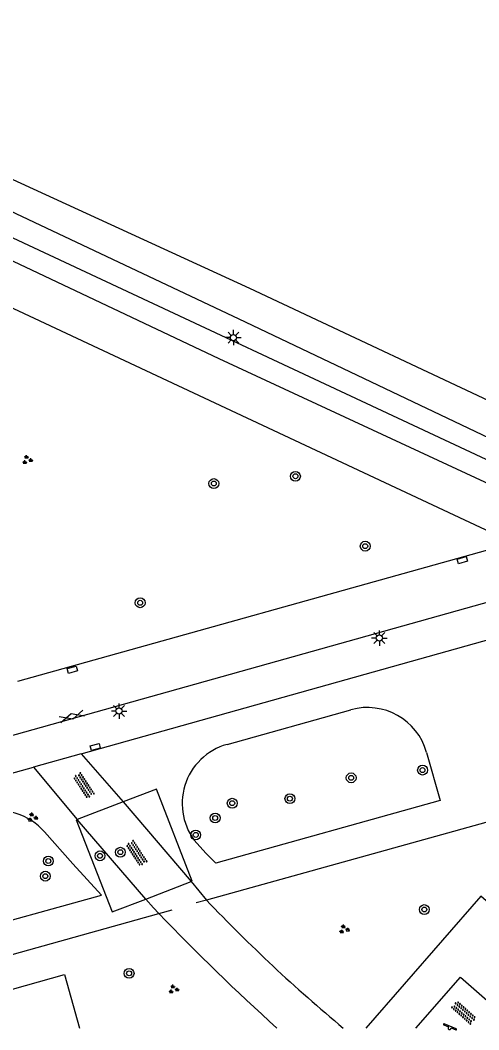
# Model space of a CAD drawing. Extents: x 124000 to 128010, y 398999 to 403000.
# Drawn here: x 127910.4 to 127947.8, y 398999.9 to 399082 of the extents above; entities that cross this region are included whole.
import ezdxf

# ---------------------------------------------------------------- set-up
doc = ezdxf.new("R2010")
doc.units = 0
for name, color, linetype in [('gg-afsc-hekwerk', 7, 'Continuous'), ('gg-knt-verharding', 7, 'Continuous'), ('gg-knt-verharding nz', 7, 'Continuous'), ('gg-kntw-greppel-droge sloot', 7, 'Continuous'), ('gt-grn-groengrens', 7, 'Continuous'), ('gt-symb-boom', 7, 'Continuous'), ('gt-symb-gesloten verharding', 7, 'Continuous'), ('gt-symb-groenvak', 7, 'Continuous'), ('gt-symb-kolk center center', 7, 'Continuous'), ('gt-symb-lichtmast', 7, 'Continuous'), ('gt-symb-overige verharding', 7, 'Continuous'), ('gt-symb-speelvoorziening', 7, 'Continuous')]:
    doc.layers.add(name, color=color, linetype=linetype)

# ---------------------------------------------------------------- blocks, each defined once
blk = doc.blocks.new('gt0-BOOM')
at = {"layer": 'gt-symb-boom'}
for radius in [0.4, 0.2]:
    blk.add_circle((0, 0), radius, dxfattribs=at)
blk = doc.blocks.new('gt0-OVH')
at = {"layer": 'gt-symb-overige verharding'}
for points in [[(-0.972, 0.298), (-0.967, 0.308), (-0.965, 0.319), (-0.966, 0.33), (-0.971, 0.34), (-0.978, 0.348), (-0.988, 0.353), (-0.999, 0.355), (-1.01, 0.354), (-1.02, 0.349), (-1.028, 0.342), (-1.033, 0.332), (-1.035, 0.321), (-1.034, 0.31), (-1.029, 0.3), (-1.022, 0.292), (-1.012, 0.287), (-1.001, 0.285), (-0.99, 0.286), (-0.98, 0.291)], [(-0.872, 0.106), (-0.867, 0.116), (-0.865, 0.126), (-0.866, 0.137), (-0.871, 0.147), (-0.878, 0.156), (-0.888, 0.161), (-0.899, 0.163), (-0.91, 0.162), (-0.92, 0.157), (-0.928, 0.15), (-0.933, 0.14), (-0.935, 0.129), (-0.934, 0.118), (-0.929, 0.108), (-0.922, 0.1), (-0.912, 0.095), (-0.901, 0.092), (-0.89, 0.094), (-0.88, 0.098)], [(-0.772, 0.298), (-0.767, 0.308), (-0.765, 0.319), (-0.766, 0.33), (-0.771, 0.34), (-0.778, 0.348), (-0.788, 0.353), (-0.799, 0.355), (-0.81, 0.354), (-0.82, 0.349), (-0.828, 0.342), (-0.833, 0.332), (-0.835, 0.321), (-0.834, 0.31), (-0.829, 0.3), (-0.822, 0.292), (-0.812, 0.287), (-0.801, 0.285), (-0.79, 0.286), (-0.78, 0.291)], [(-0.672, 0.106), (-0.667, 0.116), (-0.665, 0.126), (-0.666, 0.137), (-0.671, 0.147), (-0.678, 0.156), (-0.688, 0.161), (-0.699, 0.163), (-0.71, 0.162), (-0.72, 0.157), (-0.728, 0.15), (-0.733, 0.14), (-0.735, 0.129), (-0.734, 0.118), (-0.729, 0.108), (-0.722, 0.1), (-0.712, 0.095), (-0.701, 0.092), (-0.69, 0.094), (-0.68, 0.098)], [(-0.572, 0.298), (-0.567, 0.308), (-0.565, 0.319), (-0.566, 0.33), (-0.571, 0.34), (-0.578, 0.348), (-0.588, 0.353), (-0.599, 0.355), (-0.61, 0.354), (-0.62, 0.349), (-0.628, 0.342), (-0.633, 0.332), (-0.635, 0.321), (-0.634, 0.31), (-0.629, 0.3), (-0.622, 0.292), (-0.612, 0.287), (-0.601, 0.285), (-0.59, 0.286), (-0.58, 0.291)], [(-0.472, 0.106), (-0.467, 0.116), (-0.465, 0.126), (-0.466, 0.137), (-0.471, 0.147), (-0.478, 0.156), (-0.488, 0.161), (-0.499, 0.163), (-0.51, 0.162), (-0.52, 0.157), (-0.528, 0.15), (-0.533, 0.14), (-0.535, 0.129), (-0.534, 0.118), (-0.529, 0.108), (-0.522, 0.1), (-0.512, 0.095), (-0.501, 0.092), (-0.49, 0.094), (-0.48, 0.098)], [(-0.372, 0.298), (-0.367, 0.308), (-0.365, 0.319), (-0.366, 0.33), (-0.371, 0.34), (-0.378, 0.348), (-0.388, 0.353), (-0.399, 0.355), (-0.41, 0.354), (-0.42, 0.349), (-0.428, 0.342), (-0.433, 0.332), (-0.435, 0.321), (-0.434, 0.31), (-0.429, 0.3), (-0.422, 0.292), (-0.412, 0.287), (-0.401, 0.285), (-0.39, 0.286), (-0.38, 0.291)], [(-0.272, 0.106), (-0.267, 0.116), (-0.265, 0.126), (-0.266, 0.137), (-0.271, 0.147), (-0.278, 0.156), (-0.288, 0.161), (-0.299, 0.163), (-0.31, 0.162), (-0.32, 0.157), (-0.328, 0.15), (-0.333, 0.14), (-0.335, 0.129), (-0.334, 0.118), (-0.329, 0.108), (-0.322, 0.1), (-0.312, 0.095), (-0.301, 0.092), (-0.29, 0.094), (-0.28, 0.098)], [(-0.172, 0.298), (-0.167, 0.308), (-0.165, 0.319), (-0.166, 0.33), (-0.171, 0.34), (-0.178, 0.348), (-0.188, 0.353), (-0.199, 0.355), (-0.21, 0.354), (-0.22, 0.349), (-0.228, 0.342), (-0.233, 0.332), (-0.235, 0.321), (-0.234, 0.31), (-0.229, 0.3), (-0.222, 0.292), (-0.212, 0.287), (-0.201, 0.285), (-0.19, 0.286), (-0.18, 0.291)], [(-0.072, 0.106), (-0.067, 0.116), (-0.065, 0.126), (-0.066, 0.137), (-0.071, 0.147), (-0.078, 0.156), (-0.088, 0.161), (-0.099, 0.163), (-0.11, 0.162), (-0.12, 0.157), (-0.128, 0.15), (-0.133, 0.14), (-0.135, 0.129), (-0.134, 0.118), (-0.129, 0.108), (-0.122, 0.1), (-0.112, 0.095), (-0.101, 0.092), (-0.09, 0.094), (-0.08, 0.098)], [(0.028, 0.298), (0.033, 0.308), (0.035, 0.319), (0.034, 0.33), (0.029, 0.34), (0.022, 0.348), (0.012, 0.353), (0.001, 0.355), (-0.01, 0.354), (-0.02, 0.349), (-0.028, 0.342), (-0.033, 0.332), (-0.035, 0.321), (-0.034, 0.31), (-0.029, 0.3), (-0.022, 0.292), (-0.012, 0.287), (-0.001, 0.285), (0.01, 0.286), (0.02, 0.291)], [(0.128, 0.106), (0.133, 0.116), (0.135, 0.126), (0.134, 0.137), (0.129, 0.147), (0.122, 0.156), (0.112, 0.161), (0.101, 0.163), (0.09, 0.162), (0.08, 0.157), (0.072, 0.15), (0.067, 0.14), (0.065, 0.129), (0.066, 0.118), (0.071, 0.108), (0.078, 0.1), (0.088, 0.095), (0.099, 0.092), (0.11, 0.094), (0.12, 0.098)], [(0.228, 0.298), (0.233, 0.308), (0.235, 0.319), (0.234, 0.33), (0.229, 0.34), (0.222, 0.348), (0.212, 0.353), (0.201, 0.355), (0.19, 0.354), (0.18, 0.349), (0.172, 0.342), (0.167, 0.332), (0.165, 0.321), (0.166, 0.31), (0.171, 0.3), (0.178, 0.292), (0.188, 0.287), (0.199, 0.285), (0.21, 0.286), (0.22, 0.291)], [(0.328, 0.106), (0.333, 0.116), (0.335, 0.126), (0.334, 0.137), (0.329, 0.147), (0.322, 0.156), (0.312, 0.161), (0.301, 0.163), (0.29, 0.162), (0.28, 0.157), (0.272, 0.15), (0.267, 0.14), (0.265, 0.129), (0.266, 0.118), (0.271, 0.108), (0.278, 0.1), (0.288, 0.095), (0.299, 0.092), (0.31, 0.094), (0.32, 0.098)], [(0.428, 0.298), (0.433, 0.308), (0.435, 0.319), (0.434, 0.33), (0.429, 0.34), (0.422, 0.348), (0.412, 0.353), (0.401, 0.355), (0.39, 0.354), (0.38, 0.349), (0.372, 0.342), (0.367, 0.332), (0.365, 0.321), (0.366, 0.31), (0.371, 0.3), (0.378, 0.292), (0.388, 0.287), (0.399, 0.285), (0.41, 0.286), (0.42, 0.291)], [(0.528, 0.106), (0.533, 0.116), (0.535, 0.126), (0.534, 0.137), (0.529, 0.147), (0.522, 0.156), (0.512, 0.161), (0.501, 0.163), (0.49, 0.162), (0.48, 0.157), (0.472, 0.15), (0.467, 0.14), (0.465, 0.129), (0.466, 0.118), (0.471, 0.108), (0.478, 0.1), (0.488, 0.095), (0.499, 0.092), (0.51, 0.094), (0.52, 0.098)], [(0.628, 0.298), (0.633, 0.308), (0.635, 0.319), (0.634, 0.33), (0.629, 0.34), (0.622, 0.348), (0.612, 0.353), (0.601, 0.355), (0.59, 0.354), (0.58, 0.349), (0.572, 0.342), (0.567, 0.332), (0.565, 0.321), (0.566, 0.31), (0.571, 0.3), (0.578, 0.292), (0.588, 0.287), (0.599, 0.285), (0.61, 0.286), (0.62, 0.291)], [(0.728, 0.106), (0.733, 0.116), (0.735, 0.126), (0.734, 0.137), (0.729, 0.147), (0.722, 0.156), (0.712, 0.161), (0.701, 0.163), (0.69, 0.162), (0.68, 0.157), (0.672, 0.15), (0.667, 0.14), (0.665, 0.129), (0.666, 0.118), (0.671, 0.108), (0.678, 0.1), (0.688, 0.095), (0.699, 0.092), (0.71, 0.094), (0.72, 0.098)], [(0.828, 0.298), (0.833, 0.308), (0.835, 0.319), (0.834, 0.33), (0.829, 0.34), (0.822, 0.348), (0.812, 0.353), (0.801, 0.355), (0.79, 0.354), (0.78, 0.349), (0.772, 0.342), (0.767, 0.332), (0.765, 0.321), (0.766, 0.31), (0.771, 0.3), (0.778, 0.292), (0.788, 0.287), (0.799, 0.285), (0.81, 0.286), (0.82, 0.291)], [(0.928, 0.106), (0.933, 0.116), (0.935, 0.126), (0.934, 0.137), (0.929, 0.147), (0.922, 0.156), (0.912, 0.161), (0.901, 0.163), (0.89, 0.162), (0.88, 0.157), (0.872, 0.15), (0.867, 0.14), (0.865, 0.129), (0.866, 0.118), (0.871, 0.108), (0.878, 0.1), (0.888, 0.095), (0.899, 0.092), (0.91, 0.094), (0.92, 0.098)], [(1.028, 0.298), (1.033, 0.308), (1.035, 0.319), (1.034, 0.33), (1.029, 0.34), (1.022, 0.348), (1.012, 0.353), (1.001, 0.355), (0.99, 0.354), (0.98, 0.349), (0.972, 0.342), (0.967, 0.332), (0.965, 0.321), (0.966, 0.31), (0.971, 0.3), (0.978, 0.292), (0.988, 0.287), (0.999, 0.285), (1.01, 0.286), (1.02, 0.291)], [(-0.972, -0.142), (-0.967, -0.132), (-0.965, -0.121), (-0.966, -0.11), (-0.971, -0.1), (-0.978, -0.092), (-0.988, -0.087), (-0.999, -0.085), (-1.01, -0.086), (-1.02, -0.091), (-1.028, -0.098), (-1.033, -0.108), (-1.035, -0.119), (-1.034, -0.13), (-1.029, -0.14), (-1.022, -0.148), (-1.012, -0.153), (-1.001, -0.155), (-0.99, -0.154), (-0.98, -0.149)], [(-0.872, -0.334), (-0.867, -0.324), (-0.865, -0.314), (-0.866, -0.303), (-0.871, -0.293), (-0.878, -0.284), (-0.888, -0.279), (-0.899, -0.277), (-0.91, -0.278), (-0.92, -0.283), (-0.928, -0.29), (-0.933, -0.3), (-0.935, -0.311), (-0.934, -0.322), (-0.929, -0.332), (-0.922, -0.34), (-0.912, -0.345), (-0.901, -0.348), (-0.89, -0.346), (-0.88, -0.342)], [(-0.772, -0.142), (-0.767, -0.132), (-0.765, -0.121), (-0.766, -0.11), (-0.771, -0.1), (-0.778, -0.092), (-0.788, -0.087), (-0.799, -0.085), (-0.81, -0.086), (-0.82, -0.091), (-0.828, -0.098), (-0.833, -0.108), (-0.835, -0.119), (-0.834, -0.13), (-0.829, -0.14), (-0.822, -0.148), (-0.812, -0.153), (-0.801, -0.155), (-0.79, -0.154), (-0.78, -0.149)], [(-0.672, -0.334), (-0.667, -0.324), (-0.665, -0.314), (-0.666, -0.303), (-0.671, -0.293), (-0.678, -0.284), (-0.688, -0.279), (-0.699, -0.277), (-0.71, -0.278), (-0.72, -0.283), (-0.728, -0.29), (-0.733, -0.3), (-0.735, -0.311), (-0.734, -0.322), (-0.729, -0.332), (-0.722, -0.34), (-0.712, -0.345), (-0.701, -0.348), (-0.69, -0.346), (-0.68, -0.342)], [(-0.572, -0.142), (-0.567, -0.132), (-0.565, -0.121), (-0.566, -0.11), (-0.571, -0.1), (-0.578, -0.092), (-0.588, -0.087), (-0.599, -0.085), (-0.61, -0.086), (-0.62, -0.091), (-0.628, -0.098), (-0.633, -0.108), (-0.635, -0.119), (-0.634, -0.13), (-0.629, -0.14), (-0.622, -0.148), (-0.612, -0.153), (-0.601, -0.155), (-0.59, -0.154), (-0.58, -0.149)], [(-0.472, -0.334), (-0.467, -0.324), (-0.465, -0.314), (-0.466, -0.303), (-0.471, -0.293), (-0.478, -0.284), (-0.488, -0.279), (-0.499, -0.277), (-0.51, -0.278), (-0.52, -0.283), (-0.528, -0.29), (-0.533, -0.3), (-0.535, -0.311), (-0.534, -0.322), (-0.529, -0.332), (-0.522, -0.34), (-0.512, -0.345), (-0.501, -0.348), (-0.49, -0.346), (-0.48, -0.342)], [(-0.372, -0.142), (-0.367, -0.132), (-0.365, -0.121), (-0.366, -0.11), (-0.371, -0.1), (-0.378, -0.092), (-0.388, -0.087), (-0.399, -0.085), (-0.41, -0.086), (-0.42, -0.091), (-0.428, -0.098), (-0.433, -0.108), (-0.435, -0.119), (-0.434, -0.13), (-0.429, -0.14), (-0.422, -0.148), (-0.412, -0.153), (-0.401, -0.155), (-0.39, -0.154), (-0.38, -0.149)], [(-0.272, -0.334), (-0.267, -0.324), (-0.265, -0.314), (-0.266, -0.303), (-0.271, -0.293), (-0.278, -0.284), (-0.288, -0.279), (-0.299, -0.277), (-0.31, -0.278), (-0.32, -0.283), (-0.328, -0.29), (-0.333, -0.3), (-0.335, -0.311), (-0.334, -0.322), (-0.329, -0.332), (-0.322, -0.34), (-0.312, -0.345), (-0.301, -0.348), (-0.29, -0.346), (-0.28, -0.342)], [(-0.172, -0.142), (-0.167, -0.132), (-0.165, -0.121), (-0.166, -0.11), (-0.171, -0.1), (-0.178, -0.092), (-0.188, -0.087), (-0.199, -0.085), (-0.21, -0.086), (-0.22, -0.091), (-0.228, -0.098), (-0.233, -0.108), (-0.235, -0.119), (-0.234, -0.13), (-0.229, -0.14), (-0.222, -0.148), (-0.212, -0.153), (-0.201, -0.155), (-0.19, -0.154), (-0.18, -0.149)], [(-0.072, -0.334), (-0.067, -0.324), (-0.065, -0.314), (-0.066, -0.303), (-0.071, -0.293), (-0.078, -0.284), (-0.088, -0.279), (-0.099, -0.277), (-0.11, -0.278), (-0.12, -0.283), (-0.128, -0.29), (-0.133, -0.3), (-0.135, -0.311), (-0.134, -0.322), (-0.129, -0.332), (-0.122, -0.34), (-0.112, -0.345), (-0.101, -0.348), (-0.09, -0.346), (-0.08, -0.342)], [(0.028, -0.142), (0.033, -0.132), (0.035, -0.121), (0.034, -0.11), (0.029, -0.1), (0.022, -0.092), (0.012, -0.087), (0.001, -0.085), (-0.01, -0.086), (-0.02, -0.091), (-0.028, -0.098), (-0.033, -0.108), (-0.035, -0.119), (-0.034, -0.13), (-0.029, -0.14), (-0.022, -0.148), (-0.012, -0.153), (-0.001, -0.155), (0.01, -0.154), (0.02, -0.149)], [(0.128, -0.334), (0.133, -0.324), (0.135, -0.314), (0.134, -0.303), (0.129, -0.293), (0.122, -0.284), (0.112, -0.279), (0.101, -0.277), (0.09, -0.278), (0.08, -0.283), (0.072, -0.29), (0.067, -0.3), (0.065, -0.311), (0.066, -0.322), (0.071, -0.332), (0.078, -0.34), (0.088, -0.345), (0.099, -0.348), (0.11, -0.346), (0.12, -0.342)], [(0.228, -0.142), (0.233, -0.132), (0.235, -0.121), (0.234, -0.11), (0.229, -0.1), (0.222, -0.092), (0.212, -0.087), (0.201, -0.085), (0.19, -0.086), (0.18, -0.091), (0.172, -0.098), (0.167, -0.108), (0.165, -0.119), (0.166, -0.13), (0.171, -0.14), (0.178, -0.148), (0.188, -0.153), (0.199, -0.155), (0.21, -0.154), (0.22, -0.149)], [(0.328, -0.334), (0.333, -0.324), (0.335, -0.314), (0.334, -0.303), (0.329, -0.293), (0.322, -0.284), (0.312, -0.279), (0.301, -0.277), (0.29, -0.278), (0.28, -0.283), (0.272, -0.29), (0.267, -0.3), (0.265, -0.311), (0.266, -0.322), (0.271, -0.332), (0.278, -0.34), (0.288, -0.345), (0.299, -0.348), (0.31, -0.346), (0.32, -0.342)], [(0.428, -0.142), (0.433, -0.132), (0.435, -0.121), (0.434, -0.11), (0.429, -0.1), (0.422, -0.092), (0.412, -0.087), (0.401, -0.085), (0.39, -0.086), (0.38, -0.091), (0.372, -0.098), (0.367, -0.108), (0.365, -0.119), (0.366, -0.13), (0.371, -0.14), (0.378, -0.148), (0.388, -0.153), (0.399, -0.155), (0.41, -0.154), (0.42, -0.149)], [(0.528, -0.334), (0.533, -0.324), (0.535, -0.314), (0.534, -0.303), (0.529, -0.293), (0.522, -0.284), (0.512, -0.279), (0.501, -0.277), (0.49, -0.278), (0.48, -0.283), (0.472, -0.29), (0.467, -0.3), (0.465, -0.311), (0.466, -0.322), (0.471, -0.332), (0.478, -0.34), (0.488, -0.345), (0.499, -0.348), (0.51, -0.346), (0.52, -0.342)], [(0.628, -0.142), (0.633, -0.132), (0.635, -0.121), (0.634, -0.11), (0.629, -0.1), (0.622, -0.092), (0.612, -0.087), (0.601, -0.085), (0.59, -0.086), (0.58, -0.091), (0.572, -0.098), (0.567, -0.108), (0.565, -0.119), (0.566, -0.13), (0.571, -0.14), (0.578, -0.148), (0.588, -0.153), (0.599, -0.155), (0.61, -0.154), (0.62, -0.149)], [(0.728, -0.334), (0.733, -0.324), (0.735, -0.314), (0.734, -0.303), (0.729, -0.293), (0.722, -0.284), (0.712, -0.279), (0.701, -0.277), (0.69, -0.278), (0.68, -0.283), (0.672, -0.29), (0.667, -0.3), (0.665, -0.311), (0.666, -0.322), (0.671, -0.332), (0.678, -0.34), (0.688, -0.345), (0.699, -0.348), (0.71, -0.346), (0.72, -0.342)], [(0.828, -0.142), (0.833, -0.132), (0.835, -0.121), (0.834, -0.11), (0.829, -0.1), (0.822, -0.092), (0.812, -0.087), (0.801, -0.085), (0.79, -0.086), (0.78, -0.091), (0.772, -0.098), (0.767, -0.108), (0.765, -0.119), (0.766, -0.13), (0.771, -0.14), (0.778, -0.148), (0.788, -0.153), (0.799, -0.155), (0.81, -0.154), (0.82, -0.149)], [(0.928, -0.334), (0.933, -0.324), (0.935, -0.314), (0.934, -0.303), (0.929, -0.293), (0.922, -0.284), (0.912, -0.279), (0.901, -0.277), (0.89, -0.278), (0.88, -0.283), (0.872, -0.29), (0.867, -0.3), (0.865, -0.311), (0.866, -0.322), (0.871, -0.332), (0.878, -0.34), (0.888, -0.345), (0.899, -0.348), (0.91, -0.346), (0.92, -0.342)], [(1.028, -0.142), (1.033, -0.132), (1.035, -0.121), (1.034, -0.11), (1.029, -0.1), (1.022, -0.092), (1.012, -0.087), (1.001, -0.085), (0.99, -0.086), (0.98, -0.091), (0.972, -0.098), (0.967, -0.108), (0.965, -0.119), (0.966, -0.13), (0.971, -0.14), (0.978, -0.148), (0.988, -0.153), (0.999, -0.155), (1.01, -0.154), (1.02, -0.149)]]:
    blk.add_lwpolyline(points, close=True, dxfattribs=at)
blk = doc.blocks.new('gt0-KOLKCC')
at = {"layer": 'gt-symb-kolk center center'}
blk.add_lwpolyline([(-0.375, 0.2), (0.375, 0.2), (0.375, -0.2), (-0.375, -0.2)], close=True, dxfattribs=at)
blk = doc.blocks.new('gt0-GRVAK')
at = {"layer": 'gt-symb-groenvak'}
for p, q in [((-0.11, 0.189), (-0.228, 0.24)), ((-0.182, 0.153), (0.088, 0.153)), ((-0.091, 0.211), (-0.156, 0.322)), ((-0.047, 0.214), (-0.047, 0.393)), ((-0.004, 0.211), (0.061, 0.322)), ((0.015, 0.189), (0.133, 0.24)), ((0.262, -0.052), (0.197, 0.059)), ((0.305, -0.049), (0.305, 0.13)), ((0.349, -0.052), (0.414, 0.059)), ((-0.245, -0.228), (-0.363, -0.177)), ((-0.318, -0.264), (-0.047, -0.264)), ((-0.226, -0.206), (-0.291, -0.095)), ((-0.183, -0.203), (-0.183, -0.024)), ((-0.139, -0.206), (-0.074, -0.095)), ((-0.12, -0.228), (-0.002, -0.177)), ((0.243, -0.074), (0.125, -0.023)), ((0.17, -0.11), (0.441, -0.11)), ((0.368, -0.074), (0.486, -0.023))]:
    blk.add_line(p, q, dxfattribs=at)
blk = doc.blocks.new('gt0-LMAST')
at = {"layer": 'gt-symb-lichtmast'}
for p, q in [((-0.182, 0.173), (-0.447, 0.438)), ((-0.005, 0.246), (-0.005, 0.621)), ((0.172, 0.173), (0.437, 0.438)), ((-0.255, -0.004), (-0.63, -0.004)), ((-0.182, -0.181), (-0.447, -0.446)), ((-0.005, -0.254), (-0.005, -0.629)), ((0.437, -0.446), (0.172, -0.181)), ((0.245, -0.004), (0.62, -0.004))]:
    blk.add_line(p, q, dxfattribs=at)
blk.add_circle((-0.005, -0.004), 0.25, dxfattribs=at)
blk = doc.blocks.new('gt0-GESVH1')
at = {"layer": 'gt-symb-gesloten verharding'}
for p, q in [((-0.992, -0.261), (0.008, 0.239)), ((0.008, -0.261), (-0.992, 0.239)), ((0.008, 0.239), (1.008, -0.261)), ((1.008, 0.239), (0.008, -0.261))]:
    blk.add_line(p, q, dxfattribs=at)
blk = doc.blocks.new('gt0-SV')
at = {"layer": 'gt-symb-speelvoorziening'}
for p, q in [((-0.477, 0.255), (-0.08, 0.096)), ((0.542, -0.076), (-0.449, 0.324)), ((0.125, 0.014), (0.515, -0.143))]:
    blk.add_line(p, q, dxfattribs=at)
for centre, radius, start, end in [((-0.466, 0.291), 0.0369, 63.6251, 252.66016), ((-0.002, -0.005), 0.128, 127.68665, 8.59861), ((0.531, -0.111), 0.0363, 243.50852, 72.54358)]:
    blk.add_arc(centre, radius, start, end, dxfattribs=at)

msp = doc.modelspace()

# ---------------------------------------------------------------- linework, layer by layer
at = {"layer": 'gg-afsc-hekwerk'}
for p, q in [((127925.581, 399010.421), (127924.736, 399010.186)), ((127888.127, 399000), (127921.694, 399009.328)), ((127921.694, 399009.328), (127922.787, 399009.632))]:
    msp.add_line(p, q, dxfattribs=at)
msp.add_lwpolyline([(127967.662, 399000), (127974.243, 399014.325), (127960.917, 399020.227), (127925.581, 399010.421)], dxfattribs=at)
at = {"layer": 'gg-knt-verharding'}
for p, q in [((127958.427, 399041.567), (127880.861, 399077.861)), ((127950.558, 399039.506), (127884.212, 399070.566)), ((127950.558, 399039.506), (127910.212, 399028.211)), ((127915.37, 399022.328), (127960.33, 399034.931)), ((127915.37, 399022.328), (127911.49, 399021.24)), ((127915.37, 399022.328), (127918.805, 399018.409)), ((127835.74, 399000.005), (127911.49, 399021.24)), ((127911.49, 399021.24), (127915.064, 399016.994)), ((127918.805, 399018.409), (127915.064, 399016.994)), ((127918.805, 399018.409), (127924.331, 399011.926)), ((127920.648, 399010.509), (127915.064, 399016.994)), ((127920.648, 399010.509), (127924.331, 399011.926)), ((127924.331, 399011.926), (127925.581, 399010.421))]:
    msp.add_line(p, q, dxfattribs=at)
for points in [[(127924.331, 399011.926), (127924.409, 399011.954), (127921.518, 399019.454), (127918.805, 399018.409)], [(127915.064, 399016.994), (127914.974, 399016.954), (127917.9, 399009.471), (127920.648, 399010.509)], [(127954.559, 399000), (127957.02, 399002.815), (127947.936, 399010.729), (127938.566, 399000)], [(127920.648, 399010.509), (127921.276, 399009.78), (127921.694, 399009.328)], [(127899.434, 399000), (127899.365, 399000.25), (127914.024, 399004.371), (127915.236, 399000)], [(127942.625, 399000), (127946.262, 399004.157), (127951.021, 399000)]]:
    msp.add_lwpolyline(points, dxfattribs=at)
for centre, radius, start, end in [((128022.153, 399102.557), 133.474, 223.65333, 230.2076), ((128065.908, 399148.504), 200.419, 223.98153, 227.81402)]:
    msp.add_arc(centre, radius, start, end, dxfattribs=at)
at = {"layer": 'gg-knt-verharding nz'}
msp.add_line((127836.381, 399003.243), (127956.221, 399036.855), dxfattribs=at)
msp.add_lwpolyline([(127957.711, 399040.037), (127926.631, 399054.489), (127878.37, 399077.295)], dxfattribs=at)
at = {"layer": 'gg-kntw-greppel-droge sloot'}
for points in [[(127881.527, 399082.046), (127929.081, 399060.225), (127952.197, 399049.382), (127997.325, 399028.109), (128000, 399026.873)], [(127880.624, 399080.214), (127928.209, 399057.733), (127950.865, 399046.966), (127996.307, 399025.702), (128000, 399024.028)]]:
    msp.add_lwpolyline(points, dxfattribs=at)
at = {"layer": 'gt-grn-groengrens'}
msp.add_line((127927.262, 399023.092), (127937.35, 399025.912), dxfattribs=at)
for points in [[(127943.511, 399022.443), (127944.607, 399018.524), (127926.339, 399013.417), (127925.557, 399014.22), (127924.792, 399015.046)], [(127892.434, 399008.164), (127893.511, 399004.313), (127917.032, 399010.814), (127914.702, 399013.371), (127912.41, 399015.97)]]:
    msp.add_lwpolyline(points, dxfattribs=at)
for centre, radius, start, end in [((127938.696, 399021.097), 5, 15.6215, 105.61443), ((127928.608, 399018.277), 5, 105.61817, 220.25044), ((127908.634, 399012.691), 5.001, 40.96582, 105.30178)]:
    msp.add_arc(centre, radius, start, end, dxfattribs=at)

# ---------------------------------------------------------------- block references
at = {"layer": 'gt-symb-boom'}
for p in [(127932.83, 399044.922), (127926.184, 399044.329), (127938.511, 399039.232), (127920.187, 399034.623), (127943.178, 399021.002), (127937.367, 399020.373), (127932.377, 399018.678), (127927.682, 399018.308), (127926.292, 399017.107), (127924.712, 399015.726), (127918.576, 399014.32), (127912.709, 399013.6), (127916.914, 399014.024), (127912.466, 399012.371), (127943.324, 399009.653), (127919.286, 399004.458)]:
    msp.add_blockref('gt0-BOOM', p, dxfattribs=at)
at = {"layer": 'gt-symb-gesloten verharding', "rotation": -164.33789365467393}
msp.add_blockref('gt0-GESVH1', (127914.639, 399025.373), dxfattribs=at)
at = {"layer": 'gt-symb-groenvak'}
for p in [(127910.987, 399046.256), (127911.405, 399017.146), (127936.78, 399008.037), (127922.905, 399003.16)]:
    msp.add_blockref('gt0-GRVAK', p, dxfattribs=at)
at = {"layer": 'gt-symb-kolk center center'}
for p, rotation in [((127946.424, 399038.088), -163.7397952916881), ((127914.66, 399029.171), 15.787947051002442), ((127916.53, 399022.89), -165.4080438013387)]:
    msp.add_blockref('gt0-KOLKCC', p, dxfattribs=dict(at, rotation=rotation))
at = {"layer": 'gt-symb-lichtmast'}
for p in [(127927.786, 399056.212), (127939.666, 399031.757), (127918.474, 399025.816)]:
    msp.add_blockref('gt0-LMAST', p, dxfattribs=at)
at = {"layer": 'gt-symb-overige verharding'}
for p, rotation in [((127915.594, 399019.749), -56.54839854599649), ((127919.894, 399014.24), -56.62779761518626), ((127946.537, 399001.262), 138.16185074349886)]:
    msp.add_blockref('gt0-OVH', p, dxfattribs=dict(at, rotation=rotation))
at = {"layer": 'gt-symb-speelvoorziening'}
msp.add_blockref('gt0-SV', (127945.379, 399000.012), dxfattribs=at)

doc.saveas('drawing.dxf')
